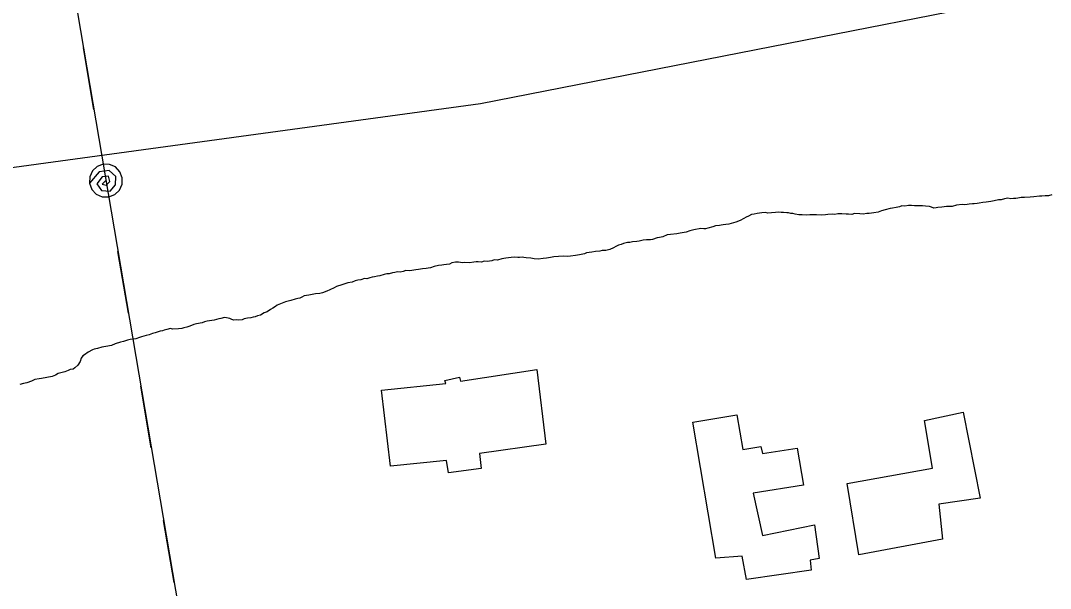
# Model space of a CAD drawing. Extents: x 3263578 to 3301413, y 764927 to 798602.
# Drawn here: x 3268396 to 3268954, y 791327 to 791635 of the extents above; entities that cross this region are included whole.
import ezdxf

# ---------------------------------------------------------------- set-up
doc = ezdxf.new("R2010")
doc.units = 0
for name, color, linetype in [('V-BLDG-OTLN', 7, 'Continuous'), ('V-TOPO-SHOR', 7, 'Continuous'), ('V-UTIL-LINE', 7, 'Continuous')]:
    doc.layers.add(name, color=color, linetype=linetype)

msp = doc.modelspace()

# ---------------------------------------------------------------- linework, layer by layer
at = {"layer": 'V-BLDG-OTLN'}
for points in [[(3268591.84, 791434.83), (3268626.64, 791438.49), (3268626.24, 791440.16), (3268634.21, 791441.85), (3268634.58, 791439.7), (3268676.09, 791446.1), (3268680.91, 791405.5), (3268644.88, 791400.43), (3268645.91, 791392.34), (3268628.08, 791390.04), (3268627.13, 791396.65), (3268596.79, 791393.73)], [(3268772.94, 791343.7), (3268760.6, 791417.51), (3268784.27, 791421.45), (3268787.67, 791402.74), (3268797.43, 791404.33), (3268798.2, 791400.52), (3268817.06, 791403.42), (3268820.38, 791383.39), (3268793.25, 791378.98), (3268798.22, 791356.08), (3268826.41, 791361.91), (3268829.01, 791343.56), (3268824.04, 791342.69), (3268824.56, 791337.25), (3268789.52, 791332.13), (3268787.27, 791344.88)], [(3268907, 791422.9), (3268916.25, 791376.31), (3268893.76, 791372.96), (3268895.68, 791354.16), (3268850.44, 791345.66), (3268844.2, 791384.21), (3268890.41, 791392.49), (3268886.1, 791418.47)]]:
    msp.add_lwpolyline(points, close=True, dxfattribs=at)
at = {"layer": 'V-TOPO-SHOR'}
for points in [[(3267733.94, 791465.75), (3268645.44, 791590.23), (3269537.76, 791765.46), (3270437.3, 792057.26), (3270945.85, 792268.71), (3271029.81, 792306.84), (3271663.11, 792687.55), (3272051.73, 792950.38), (3272121.3, 793007.25), (3272778.62, 793607.88), (3273291.83, 794015.94)], [(3268954.93, 791540.7), (3268953.13, 791540.29), (3268951.34, 791540.13), (3268949.55, 791539.97), (3268948.29, 791540.05), (3268945.22, 791539.71), (3268943.18, 791539.56), (3268940.11, 791539.22), (3268938.34, 791539.32), (3268936.54, 791538.91), (3268935.51, 791538.71), (3268934.24, 791538.78), (3268932.71, 791538.61), (3268931.2, 791538.95), (3268929.4, 791538.54), (3268927.6, 791538.13), (3268926.07, 791537.96), (3268923.76, 791537.58), (3268921.96, 791537.17), (3268919.4, 791536.8), (3268917.61, 791536.65), (3268915.56, 791536.25), (3268914.53, 791536.06), (3268912.99, 791535.89), (3268911.98, 791535.94), (3268910.19, 791535.78)], [(3268910.19, 791535.78), (3268909.17, 791535.59), (3268907.63, 791535.42), (3268906.37, 791535.49), (3268903.3, 791535.15), (3268900.98, 791534.51), (3268897.92, 791534.43), (3268896.64, 791534.24), (3268895.36, 791534.06), (3268893.32, 791533.92), (3268892.29, 791533.72), (3268891.01, 791533.53), (3268889.77, 791534.11), (3268888.77, 791534.42), (3268886.49, 791534.54), (3268884.99, 791534.88), (3268882.19, 791534.78), (3268880.67, 791534.86), (3268878.89, 791534.96), (3268877.37, 791535.05), (3268875.32, 791534.65), (3268873.8, 791534.73), (3268872.51, 791534.29), (3268870.7, 791533.89), (3268868.65, 791533.49), (3268867.37, 791533.31), (3268864.79, 791532.69), (3268862.73, 791532.04), (3268860.91, 791531.37), (3268858.6, 791530.99), (3268856.04, 791530.62), (3268854.77, 791530.7), (3268852.72, 791530.3), (3268850.95, 791530.4), (3268848.16, 791530.55), (3268846.61, 791530.13), (3268844.84, 791530.22), (3268843.57, 791530.29), (3268841.29, 791530.42), (3268839.01, 791530.54), (3268837.46, 791530.12), (3268836.2, 791530.19), (3268833.65, 791530.08), (3268832.37, 791529.89), (3268830.33, 791529.75), (3268827.54, 791529.9), (3268826.28, 791529.97), (3268823.98, 791529.84), (3268821.94, 791529.7), (3268819.66, 791529.83), (3268817.89, 791529.92), (3268815.88, 791530.29), (3268814.62, 791530.61), (3268813.61, 791530.67), (3268812.36, 791530.99), (3268811.35, 791531.05), (3268809.57, 791531.14), (3268808.3, 791531.21), (3268806.78, 791531.3), (3268805.25, 791531.13), (3268803.21, 791530.98), (3268801.17, 791530.84), (3268799.92, 791531.17), (3268797.88, 791531.02), (3268796.6, 791530.84), (3268795.31, 791530.66), (3268793.77, 791530.23), (3268792.23, 791530.06), (3268790.66, 791529.13), (3268789.36, 791528.7), (3268788.06, 791528.01), (3268786.21, 791526.83), (3268783.88, 791525.95), (3268782.58, 791525.51), (3268780.01, 791524.89), (3268778.47, 791524.72), (3268776.94, 791524.55), (3268775.91, 791524.35), (3268774.88, 791524.15), (3268772.85, 791524.01), (3268771.28, 791523.33), (3268768.71, 791522.71), (3268767.41, 791522.28), (3268766.4, 791522.33), (3268764.88, 791522.42), (3268761.04, 791521.86), (3268758.97, 791521.22), (3268756.9, 791520.57), (3268753.57, 791519.99), (3268751.77, 791519.58), (3268748.44, 791519.25), (3268746.66, 791519.1), (3268744.31, 791517.96), (3268742.5, 791517.55), (3268741.23, 791517.36), (3268738.64, 791516.49), (3268737.61, 791516.29), (3268735.33, 791516.42), (3268733.54, 791516.26), (3268731.47, 791515.61), (3268730.19, 791515.43)], [(3268730.19, 791515.43), (3268727.9, 791515.3), (3268726.35, 791514.88), (3268725.08, 791514.95), (3268723.02, 791514.3), (3268721.72, 791513.86), (3268720.17, 791513.44), (3268718.87, 791512.74), (3268717.56, 791512.06), (3268715.48, 791511.15), (3268713.41, 791510.5), (3268712.39, 791510.56), (3268711.38, 791510.61), (3268710.09, 791510.18), (3268707.79, 791510.05), (3268705.74, 791509.66), (3268702.92, 791509.3), (3268701.88, 791508.85), (3268699.05, 791508.24), (3268697, 791507.85), (3268694.19, 791507.49), (3268692.65, 791507.32), (3268690.37, 791507.45), (3268687.82, 791507.33), (3268685.27, 791507.22), (3268683.47, 791506.81), (3268681.17, 791506.43), (3268679.38, 791506.27), (3268676.82, 791505.91), (3268674.54, 791506.03), (3268672.78, 791506.38), (3268670.25, 791506.52), (3268668.99, 791506.84), (3268667.98, 791506.9), (3268666.7, 791506.71), (3268665.69, 791506.77), (3268663.66, 791506.88), (3268662.13, 791506.71), (3268659.31, 791506.36), (3268657, 791505.98), (3268654.68, 791505.34), (3268652.91, 791505.44), (3268651.61, 791505), (3268649.05, 791504.63), (3268647.53, 791504.72), (3268645.98, 791504.29), (3268644.21, 791504.39), (3268643.2, 791504.45), (3268641.92, 791504.26), (3268639.61, 791503.88), (3268637.08, 791504.02), (3268635.79, 791503.84), (3268633.53, 791504.21), (3268632.01, 791504.3), (3268629.96, 791503.9), (3268628.65, 791503.21), (3268627.11, 791503.04), (3268625.58, 791502.87), (3268624.55, 791502.68), (3268622.76, 791502.52), (3268620.44, 791501.89), (3268618.37, 791501.23), (3268617.09, 791501.05), (3268616.07, 791500.85), (3268614.03, 791500.71), (3268611.97, 791500.32), (3268610.44, 791500.15), (3268608.38, 791499.75), (3268607.1, 791499.57), (3268605.07, 791499.68), (3268603.53, 791499.26), (3268601.98, 791498.83), (3268600.46, 791498.92), (3268599.18, 791498.73), (3268597.9, 791498.55), (3268596.08, 791497.89), (3268594.82, 791497.96), (3268593.27, 791497.53), (3268590.95, 791496.9), (3268589.67, 791496.71), (3268588.12, 791496.29), (3268586.84, 791496.1), (3268585.54, 791495.67), (3268584, 791495.24), (3268582.73, 791495.32), (3268580.66, 791494.67), (3268579.13, 791494.49), (3268577.58, 791494.07), (3268576.02, 791493.4), (3268573.71, 791493.02), (3268570.35, 791491.93), (3268567.51, 791491.07), (3268566.2, 791490.38), (3268563.85, 791489.24), (3268562.29, 791488.56), (3268559.95, 791487.67), (3268558.4, 791487.25), (3268556.11, 791487.12), (3268554.31, 791486.71), (3268552.51, 791486.3), (3268549.94, 791485.94)], [(3268549.94, 791485.94), (3268548.64, 791485.24), (3268547.6, 791484.79), (3268546.57, 791484.59), (3268545.02, 791484.17), (3268542.7, 791483.54), (3268539.86, 791482.68), (3268538.04, 791482.02), (3268535.44, 791480.89), (3268534.38, 791480.18), (3268533.06, 791479.24), (3268531.75, 791478.55), (3268529.91, 791477.38), (3268528.35, 791476.7), (3268526.25, 791475.55), (3268524.71, 791475.12), (3268523.41, 791474.69), (3268522.38, 791474.49), (3268521.09, 791474.05), (3268519.3, 791473.9), (3268517.5, 791473.48), (3268516.46, 791473.03), (3268514.67, 791472.88), (3268513.4, 791472.95), (3268511.87, 791472.78), (3268510.87, 791473.09), (3268509.63, 791473.66), (3268507.87, 791474.01), (3268506.87, 791474.32), (3268504.8, 791473.67), (3268503.78, 791473.48), (3268501.2, 791472.85), (3268499.92, 791472.67), (3268498.64, 791472.49), (3268497.36, 791472.3), (3268496.07, 791471.87), (3268494.77, 791471.43), (3268491.69, 791470.84), (3268490.14, 791470.41), (3268488.06, 791469.51), (3268486.51, 791469.09), (3268484.71, 791468.68), (3268483.67, 791468.23), (3268481.88, 791468.07), (3268478.58, 791468), (3268477.58, 791468.31), (3268475.51, 791467.66), (3268474.23, 791467.47), (3268473.19, 791467.02), (3268471.91, 791466.84), (3268470.87, 791466.39), (3268469.32, 791465.97), (3268467.77, 791465.54), (3268465.95, 791464.88), (3268464.41, 791464.46), (3268461.83, 791463.84), (3268460.79, 791463.38), (3268458.72, 791462.73), (3268457.44, 791462.55), (3268455.65, 791462.4), (3268454.36, 791461.96), (3268452.04, 791461.32), (3268450.49, 791460.9), (3268447.65, 791460.04), (3268445.57, 791459.14), (3268442.48, 791458.55), (3268440.43, 791458.15), (3268438.11, 791457.52), (3268436.31, 791457.1), (3268435.27, 791456.66), (3268432.92, 791455.51), (3268431.06, 791454.09), (3268430, 791453.39), (3268429.17, 791452.16), (3268428.57, 791450.42), (3268427.45, 791448.44), (3268425.84, 791447.01), (3268424.79, 791446.3), (3268423.25, 791446.13), (3268422.2, 791445.43), (3268420.38, 791444.77), (3268416.78, 791443.95), (3268415.2, 791443.02), (3268413.39, 791442.35), (3268407.73, 791441.14), (3268406.45, 791440.96), (3268404.15, 791440.58), (3268402.32, 791439.66), (3268399.73, 791438.79), (3268397.93, 791438.38), (3268395.87, 791437.98)]]:
    msp.add_lwpolyline(points, dxfattribs=at)
at = {"layer": 'V-UTIL-LINE'}
for points in [[(3267981.95, 794015.55), (3267999.26, 793901.03), (3268217.2, 792678.3), (3268418.86, 791688.55), (3268488.5, 791277.41), (3268595.81, 790674.91), (3268703.16, 790435.85)], [(3268436.07, 791586.96), (3268430.39, 791620.48)], [(3268442.58, 791548.51), (3268440.52, 791546.5), (3268442.81, 791546.07), (3268444.73, 791548.04), (3268443.92, 791550.85), (3268440.55, 791550.44), (3268437.74, 791546.69), (3268440.14, 791543.16), (3268444.98, 791542.67), (3268447.81, 791546.26), (3268448.04, 791550.73), (3268444.39, 791553.88), (3268438.92, 791553.28), (3268433.71, 791547.01), (3268434.96, 791543.73), (3268437.37, 791541.17), (3268440.57, 791539.74), (3268444.08, 791539.64), (3268447.37, 791540.89), (3268449.92, 791543.3), (3268451.35, 791546.5), (3268451.46, 791550.01), (3268450.21, 791553.3), (3268447.79, 791555.85), (3268444.59, 791557.28), (3268441.08, 791557.39), (3268437.8, 791556.13), (3268435.24, 791553.72), (3268433.81, 791550.52), (3268433.71, 791547.01)], [(3268454.77, 791476.53), (3268449.09, 791510.06)], [(3268467.13, 791403.57), (3268461.45, 791437.09)], [(3268479.49, 791330.61), (3268473.81, 791364.14)]]:
    msp.add_lwpolyline(points, dxfattribs=at)

doc.saveas('drawing.dxf')
